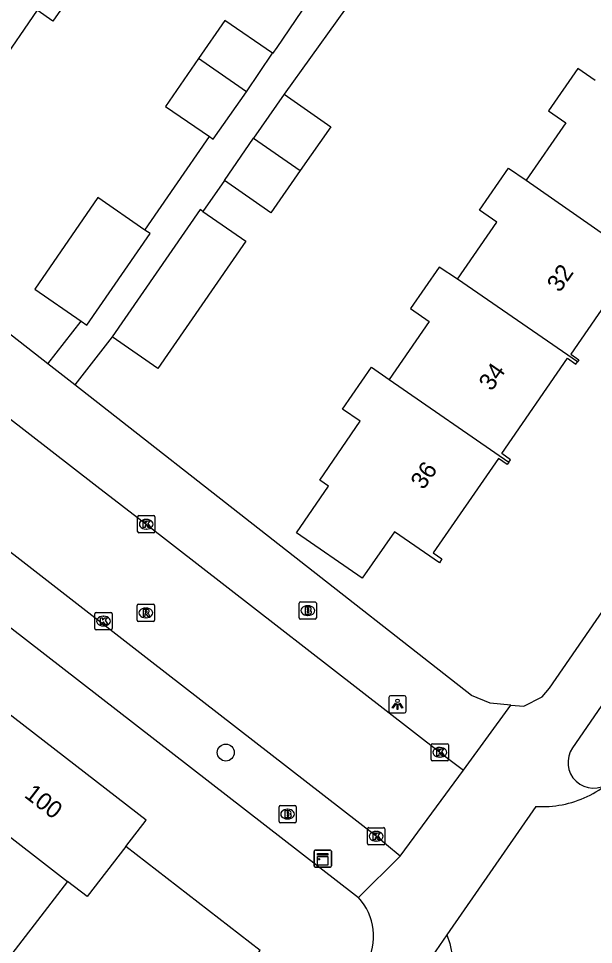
# Model space of a CAD drawing. Extents: x 160158 to 160921, y 381517 to 382041.
# Drawn here: x 160633.2 to 160666.6, y 381626.4 to 381680.1 of the extents above; entities that cross this region are included whole.
import ezdxf

# ---------------------------------------------------------------- set-up
doc = ezdxf.new("R2010")
doc.units = 0
for name, color, linetype in [('IMGEO_Boom', 7, 'Continuous'), ('IMGEO_Brandkraan', 7, 'Continuous'), ('IMGEO_Fietspad_open', 7, 'Continuous'), ('IMGEO_Kast', 7, 'Continuous'), ('IMGEO_Kolk', 7, 'Continuous'), ('IMGEO_Lichtpunt', 7, 'Continuous'), ('IMGEO_Pand', 7, 'Continuous'), ('IMGEO_Pand_nummerreeks', 7, 'Continuous'), ('IMGEO_Rijbaan_lokaal_open', 7, 'Continuous'), ('IMGEO_Rioolput', 7, 'Continuous'), ('IMGEO_Voetpad_open', 7, 'Continuous')]:
    doc.layers.add(name, color=color, linetype=linetype)

msp = doc.modelspace()

# ---------------------------------------------------------------- linework, layer by layer
at = {"layer": 'IMGEO_Boom'}
msp.add_circle((160645.239, 381637.558), 0.489, dxfattribs=at)
at = {"layer": 'IMGEO_Brandkraan'}
for p, q in [((160649.497, 381645.369), (160649.497, 381646.221)), ((160649.572, 381646.295), (160650.424, 381646.295)), ((160649.985, 381646.075), (160650.01, 381646.075)), ((160650.498, 381646.221), (160650.498, 381645.369)), ((160650.008, 381645.515), (160649.983, 381645.515)), ((160650.424, 381645.295), (160649.572, 381645.295)), ((160648.329, 381633.561), (160648.329, 381634.413)), ((160648.404, 381634.487), (160649.256, 381634.487)), ((160648.817, 381634.267), (160648.842, 381634.267)), ((160649.33, 381634.413), (160649.33, 381633.561)), ((160648.84, 381633.707), (160648.815, 381633.707)), ((160649.256, 381633.487), (160648.404, 381633.487))]:
    msp.add_line(p, q, dxfattribs=at)
for points in [[(160649.497, 381645.369), (160649.497, 381646.221)], [(160649.572, 381646.295), (160650.424, 381646.295)], [(160650.498, 381646.221), (160650.498, 381645.369)], [(160649.845, 381645.995), (160649.845, 381645.595), (160650.058, 381645.595)], [(160650.076, 381645.995), (160649.845, 381645.995)], [(160650.024, 381645.914), (160649.97, 381645.914), (160649.97, 381645.838)], [(160649.97, 381645.838), (160650.023, 381645.838)], [(160650.032, 381645.762), (160649.97, 381645.762), (160649.97, 381645.681)], [(160649.97, 381645.681), (160650.032, 381645.681)], [(160650.424, 381645.295), (160649.572, 381645.295)], [(160648.329, 381633.561), (160648.329, 381634.413)], [(160648.404, 381634.487), (160649.256, 381634.487)], [(160649.33, 381634.413), (160649.33, 381633.561)], [(160648.677, 381634.187), (160648.677, 381633.787), (160648.89, 381633.787)], [(160648.908, 381634.187), (160648.677, 381634.187)], [(160648.856, 381634.106), (160648.802, 381634.106), (160648.802, 381634.03)], [(160648.802, 381634.03), (160648.855, 381634.03)], [(160648.864, 381633.954), (160648.802, 381633.954), (160648.802, 381633.873)], [(160648.802, 381633.873), (160648.864, 381633.873)], [(160649.256, 381633.487), (160648.404, 381633.487)]]:
    msp.add_lwpolyline(points, dxfattribs=at)
for centre, radius, start, end in [((160649.574, 381646.219), 0.0765, 91.552, 178.448), ((160649.574, 381646.219), 0.0765, 91.552, 178.448), ((160650.422, 381646.219), 0.0765, 1.552, 88.448), ((160650.422, 381646.219), 0.0765, 1.552, 88.448), ((160650.025, 381645.876), 0.0379, 267.8285, 90.9355), ((160650.033, 381645.721), 0.0404, 269.8759, 90.5077), ((160650.064, 381645.846), 0.251, 268.6676, 293.5347), ((160650.08, 381645.85), 0.145, 59.4692, 91.5367), ((160650.105, 381645.897), 0.0922, 285.5137, 58.1501), ((160650.11, 381645.705), 0.105, 301.3115, 78.989), ((160649.574, 381645.371), 0.0765, 181.552, 268.448), ((160649.574, 381645.371), 0.0765, 181.552, 268.448), ((160650.422, 381645.371), 0.0765, 271.552, 358.448), ((160650.422, 381645.371), 0.0765, 271.552, 358.448), ((160648.406, 381634.411), 0.0765, 91.552, 178.448), ((160648.406, 381634.411), 0.0765, 91.552, 178.448), ((160649.254, 381634.411), 0.0765, 1.552, 88.448), ((160649.254, 381634.411), 0.0765, 1.552, 88.448), ((160648.857, 381634.068), 0.0379, 267.8285, 90.9355), ((160648.865, 381633.913), 0.0404, 269.8759, 90.5077), ((160648.896, 381634.038), 0.251, 268.6676, 293.5347), ((160648.912, 381634.042), 0.145, 59.4692, 91.5367), ((160648.937, 381634.089), 0.0922, 285.5137, 58.1501), ((160648.942, 381633.897), 0.105, 301.3115, 78.989), ((160648.406, 381633.563), 0.0765, 181.552, 268.448), ((160648.406, 381633.563), 0.0765, 181.552, 268.448), ((160649.254, 381633.563), 0.0765, 271.552, 358.448), ((160649.254, 381633.563), 0.0765, 271.552, 358.448)]:
    msp.add_arc(centre, radius, start, end, dxfattribs=at)
for centre, major_axis, ratio, start_param, end_param in [((160649.984, 381645.795), (-0.387, 0.002), 0.722429, 4.712389, 7.853982), ((160650.009, 381645.795), (-0.39, 0.002), 0.717154, 1.570796, 4.712389), ((160648.816, 381633.987), (-0.387, 0.002), 0.722429, 4.712389, 7.853982), ((160648.841, 381633.987), (-0.39, 0.002), 0.717154, 1.570796, 4.712389)]:
    msp.add_ellipse(centre, major_axis=major_axis, ratio=ratio, start_param=start_param, end_param=end_param, dxfattribs=at)
at = {"layer": 'IMGEO_Fietspad_open'}
msp.add_lwpolyline([(160658.078, 381626.982), (160657.224, 381625.75), (160654.545, 381621.952), (160652.131, 381618.546), (160625.5, 381580.252)], dxfattribs=at)
at = {"layer": 'IMGEO_Kast'}
for p, q in [((160650.367, 381630.98), (160650.367, 381631.821)), ((160650.367, 381631.821), (160650.367, 381630.98)), ((160650.442, 381631.905), (160651.283, 381631.905)), ((160651.283, 381631.905), (160650.442, 381631.905)), ((160651.367, 381631.83), (160651.367, 381630.989)), ((160651.367, 381630.989), (160651.367, 381631.83)), ((160651.292, 381630.905), (160650.451, 381630.905)), ((160650.451, 381630.905), (160651.292, 381630.905))]:
    msp.add_line(p, q, dxfattribs=at)
for points in [[(160650.562, 381631.695), (160651.162, 381631.695), (160651.162, 381631.61), (160650.562, 381631.61), (160650.562, 381631.695)], [(160650.562, 381631.52), (160651.162, 381631.52), (160651.162, 381631.031), (160650.562, 381631.031), (160650.562, 381631.52)]]:
    msp.add_lwpolyline(points, dxfattribs=at)
msp.add_circle((160650.646, 381631.369), 0.0377, dxfattribs=at)
for centre, start, end in [((160650.445, 381631.827), 92.4484, 184.2845), ((160650.445, 381631.827), 92.4484, 184.2845), ((160651.289, 381631.827), 2.4484, 94.2845), ((160651.289, 381631.827), 2.4484, 94.2845), ((160651.289, 381630.983), 272.4484, 4.2845), ((160651.289, 381630.983), 272.4484, 4.2845), ((160650.445, 381630.983), 182.4484, 274.2845), ((160650.445, 381630.983), 182.4484, 274.2845)]:
    msp.add_arc(centre, 0.0779, start, end, dxfattribs=at)
at = {"layer": 'IMGEO_Kolk'}
for p, q in [((160640.126, 381650.38), (160640.126, 381651.232)), ((160640.201, 381651.306), (160641.053, 381651.306)), ((160640.614, 381651.086), (160640.639, 381651.086)), ((160641.127, 381651.232), (160641.127, 381650.38)), ((160640.637, 381650.526), (160640.612, 381650.526)), ((160641.053, 381650.306), (160640.201, 381650.306)), ((160637.643, 381644.758), (160637.643, 381645.61)), ((160637.718, 381645.684), (160638.57, 381645.684)), ((160638.644, 381645.61), (160638.644, 381644.758)), ((160638.131, 381645.464), (160638.156, 381645.464)), ((160638.57, 381644.684), (160637.718, 381644.684)), ((160638.154, 381644.904), (160638.129, 381644.904)), ((160657.165, 381637.147), (160657.165, 381637.999)), ((160657.24, 381638.073), (160658.092, 381638.073)), ((160658.166, 381637.999), (160658.166, 381637.147)), ((160657.653, 381637.853), (160657.678, 381637.853)), ((160658.092, 381637.073), (160657.24, 381637.073)), ((160657.676, 381637.293), (160657.651, 381637.293)), ((160653.543, 381633.202), (160654.395, 381633.202)), ((160653.468, 381632.276), (160653.468, 381633.128)), ((160653.956, 381632.982), (160653.981, 381632.982)), ((160654.469, 381633.128), (160654.469, 381632.276)), ((160654.395, 381632.202), (160653.543, 381632.202)), ((160653.979, 381632.422), (160653.954, 381632.422))]:
    msp.add_line(p, q, dxfattribs=at)
for points in [[(160640.126, 381650.38), (160640.126, 381651.232)], [(160640.201, 381651.306), (160641.053, 381651.306)], [(160640.447, 381651.006), (160640.57, 381651.006), (160640.57, 381650.855), (160640.7, 381651.006), (160640.864, 381651.006), (160640.718, 381650.855), (160640.871, 381650.606), (160640.719, 381650.606), (160640.634, 381650.77), (160640.57, 381650.703), (160640.57, 381650.606), (160640.447, 381650.606), (160640.447, 381651.006)], [(160641.127, 381651.232), (160641.127, 381650.38)], [(160641.053, 381650.306), (160640.201, 381650.306)], [(160637.643, 381644.758), (160637.643, 381645.61)], [(160637.718, 381645.684), (160638.57, 381645.684)], [(160638.644, 381645.61), (160638.644, 381644.758)], [(160637.964, 381645.384), (160638.087, 381645.384), (160638.087, 381645.233), (160638.217, 381645.384), (160638.381, 381645.384), (160638.235, 381645.233), (160638.388, 381644.984), (160638.236, 381644.984), (160638.151, 381645.148), (160638.087, 381645.081), (160638.087, 381644.984), (160637.964, 381644.984), (160637.964, 381645.384)], [(160638.57, 381644.684), (160637.718, 381644.684)], [(160657.165, 381637.147), (160657.165, 381637.999)], [(160657.24, 381638.073), (160658.092, 381638.073)], [(160658.166, 381637.999), (160658.166, 381637.147)], [(160657.486, 381637.773), (160657.609, 381637.773), (160657.609, 381637.622), (160657.739, 381637.773), (160657.903, 381637.773), (160657.757, 381637.622), (160657.91, 381637.373), (160657.758, 381637.373), (160657.673, 381637.537), (160657.609, 381637.47), (160657.609, 381637.373), (160657.486, 381637.373), (160657.486, 381637.773)], [(160658.092, 381637.073), (160657.24, 381637.073)], [(160653.543, 381633.202), (160654.395, 381633.202)], [(160653.468, 381632.276), (160653.468, 381633.128)], [(160653.789, 381632.902), (160653.912, 381632.902), (160653.912, 381632.751), (160654.042, 381632.902), (160654.206, 381632.902), (160654.06, 381632.751), (160654.213, 381632.502), (160654.061, 381632.502), (160653.976, 381632.666), (160653.912, 381632.599), (160653.912, 381632.502), (160653.789, 381632.502), (160653.789, 381632.902)], [(160654.469, 381633.128), (160654.469, 381632.276)], [(160654.395, 381632.202), (160653.543, 381632.202)]]:
    msp.add_lwpolyline(points, dxfattribs=at)
for centre, start, end in [((160640.203, 381651.23), 91.552, 178.448), ((160640.203, 381651.23), 91.552, 178.448), ((160641.051, 381651.23), 1.552, 88.448), ((160641.051, 381651.23), 1.552, 88.448), ((160640.203, 381650.382), 181.552, 268.448), ((160640.203, 381650.382), 181.552, 268.448), ((160641.051, 381650.382), 271.552, 358.448), ((160641.051, 381650.382), 271.552, 358.448), ((160637.72, 381645.608), 91.552, 178.448), ((160637.72, 381645.608), 91.552, 178.448), ((160638.568, 381645.608), 1.552, 88.448), ((160638.568, 381645.608), 1.552, 88.448), ((160637.72, 381644.76), 181.552, 268.448), ((160637.72, 381644.76), 181.552, 268.448), ((160638.568, 381644.76), 271.552, 358.448), ((160638.568, 381644.76), 271.552, 358.448), ((160657.242, 381637.997), 91.552, 178.448), ((160657.242, 381637.997), 91.552, 178.448), ((160658.09, 381637.997), 1.552, 88.448), ((160658.09, 381637.997), 1.552, 88.448), ((160657.242, 381637.149), 181.552, 268.448), ((160657.242, 381637.149), 181.552, 268.448), ((160658.09, 381637.149), 271.552, 358.448), ((160658.09, 381637.149), 271.552, 358.448), ((160653.545, 381633.126), 91.552, 178.448), ((160653.545, 381633.126), 91.552, 178.448), ((160654.393, 381633.126), 1.552, 88.448), ((160654.393, 381633.126), 1.552, 88.448), ((160653.545, 381632.278), 181.552, 268.448), ((160653.545, 381632.278), 181.552, 268.448), ((160654.393, 381632.278), 271.552, 358.448), ((160654.393, 381632.278), 271.552, 358.448)]:
    msp.add_arc(centre, 0.0765, start, end, dxfattribs=at)
for centre, major_axis, ratio, start_param, end_param in [((160640.613, 381650.806), (-0.387, 0.002), 0.722429, 4.712389, 7.853982), ((160640.638, 381650.806), (-0.39, 0.002), 0.717154, 1.570796, 4.712389), ((160638.13, 381645.184), (-0.387, 0.002), 0.722429, 4.712389, 7.853982), ((160638.155, 381645.184), (-0.39, 0.002), 0.717154, 1.570796, 4.712389), ((160657.652, 381637.573), (-0.387, 0.002), 0.722429, 4.712389, 7.853982), ((160657.677, 381637.573), (-0.39, 0.002), 0.717154, 1.570796, 4.712389), ((160653.955, 381632.702), (-0.387, 0.002), 0.722429, 4.712389, 7.853982), ((160653.98, 381632.702), (-0.39, 0.002), 0.717154, 1.570796, 4.712389)]:
    msp.add_ellipse(centre, major_axis=major_axis, ratio=ratio, start_param=start_param, end_param=end_param, dxfattribs=at)
at = {"layer": 'IMGEO_Lichtpunt'}
for p, q in [((160654.708, 381640.76), (160654.708, 381639.953)), ((160654.708, 381640.76), (160654.708, 381639.953)), ((160655.61, 381640.855), (160654.802, 381640.855)), ((160655.61, 381640.855), (160654.802, 381640.855)), ((160655.704, 381639.953), (160655.704, 381640.76)), ((160655.704, 381639.953), (160655.704, 381640.76)), ((160654.802, 381639.859), (160655.61, 381639.859)), ((160654.802, 381639.859), (160655.61, 381639.859))]:
    msp.add_line(p, q, dxfattribs=at)
for points in [[(160655.082, 381640.424), (160655.121, 381640.396), (160654.933, 381640.134), (160654.895, 381640.161), (160655.082, 381640.424)], [(160655.184, 381640.376), (160655.231, 381640.376), (160655.231, 381640.054), (160655.184, 381640.054), (160655.184, 381640.376)], [(160655.294, 381640.396), (160655.332, 381640.423), (160655.519, 381640.161), (160655.48, 381640.133), (160655.294, 381640.396)]]:
    msp.add_lwpolyline(points, dxfattribs=at)
msp.add_circle((160655.207, 381640.558), 0.0994, dxfattribs=at)
for centre, start, end in [((160654.802, 381640.76), 90, 180), ((160654.802, 381640.76), 90, 180), ((160655.61, 381640.76), 0, 90), ((160655.61, 381640.76), 0, 90), ((160654.802, 381639.953), 180, 270), ((160654.802, 381639.953), 180, 270), ((160655.61, 381639.953), 270, 0), ((160655.61, 381639.953), 270, 360)]:
    msp.add_arc(centre, 0.0946, start, end, dxfattribs=at)
at = {"layer": 'IMGEO_Pand'}
for points in [[(160636.901, 381682.438), (160635.212, 381679.996), (160634.299, 381680.627), (160632.047, 381677.37)], [(160647.948, 381678.124), (160645.192, 381680.027), (160643.665, 381677.815)], [(160643.665, 381677.815), (160641.751, 381675.042), (160644.291, 381673.288)], [(160646.443, 381675.892), (160643.858, 381677.681), (160643.665, 381677.815)], [(160646.443, 381675.892), (160647.948, 381678.124)], [(160666.67, 381676.54), (160665.663, 381677.235), (160663.965, 381674.776), (160664.973, 381674.081), (160662.677, 381670.756)], [(160644.291, 381673.288), (160644.506, 381673.139), (160646.443, 381675.892)], [(160648.629, 381675.743), (160646.858, 381673.193)], [(160648.629, 381675.743), (160651.332, 381673.865), (160649.566, 381671.323)], [(160645.161, 381670.751), (160646.858, 381673.193)], [(160646.858, 381673.193), (160649.566, 381671.323)], [(160649.566, 381671.323), (160647.864, 381668.873), (160645.161, 381670.751)], [(160658.696, 381665.021), (160660.974, 381668.32), (160659.963, 381669.017), (160661.653, 381671.463), (160662.677, 381670.756)], [(160662.677, 381670.756), (160669.585, 381665.947)], [(160640.548, 381667.869), (160637.822, 381669.754), (160634.151, 381664.445), (160636.855, 381662.575)], [(160643.913, 381668.946), (160643.76, 381669.052), (160638.654, 381661.667)], [(160643.913, 381668.946), (160646.41, 381667.219), (160641.304, 381659.835), (160638.654, 381661.667)], [(160636.855, 381662.575), (160637.178, 381662.352), (160640.849, 381667.661), (160640.548, 381667.869)], [(160669.585, 381665.947), (160669.496, 381665.819), (160669.033, 381666.139), (160665.261, 381660.677), (160665.734, 381660.35), (160665.647, 381660.223)], [(160658.696, 381665.021), (160657.624, 381665.725), (160655.956, 381663.31), (160657.043, 381662.559), (160654.728, 381659.207)], [(160665.647, 381660.223), (160658.696, 381665.021)], [(160661.671, 381654.406), (160661.77, 381654.549), (160661.259, 381654.902), (160665.076, 381660.429), (160665.559, 381660.096), (160665.647, 381660.223)], [(160661.671, 381654.406), (160661.571, 381654.261), (160661.061, 381654.613), (160657.28, 381649.14), (160657.786, 381648.791), (160657.635, 381648.572), (160655.032, 381650.37), (160653.165, 381647.668), (160649.339, 381650.311), (160651.206, 381653.013), (160650.689, 381653.37), (160653.04, 381656.774), (160652.018, 381657.479), (160653.701, 381659.916), (160654.728, 381659.207)], [(160654.728, 381659.207), (160661.671, 381654.406)], [(160639.436, 381632.103), (160640.628, 381633.646), (160632.401, 381640), (160630.816, 381637.948)], [(160627.522, 381633.684), (160629.979, 381631.786), (160631.426, 381633.659), (160636.053, 381630.085)], [(160636.053, 381630.085), (160631.637, 381624.368), (160636.619, 381620.52), (160640.576, 381617.464), (160647.232, 381626.081), (160639.436, 381632.103)], [(160639.436, 381632.103), (160637.196, 381629.202), (160636.053, 381630.085)]]:
    msp.add_lwpolyline(points, dxfattribs=at)
at = {"layer": 'IMGEO_Rijbaan_lokaal_open'}
for points in [[(160614.775, 381670.9), (160615.488, 381670.334), (160625.991, 381662.142), (160629.795, 381659.181), (160637.757, 381653.019), (160640.627, 381650.806), (160657.666, 381637.573), (160658.192, 381637.172), (160659.031, 381636.532)], [(160655.367, 381631.558), (160654.563, 381632.216), (160653.969, 381632.702), (160640.783, 381642.937), (160634.337, 381647.947), (160622.338, 381657.247), (160611.643, 381665.488), (160611.044, 381665.943)], [(160655.367, 381631.558), (160659.031, 381636.532)], [(160663.242, 381634.43), (160658.078, 381626.982)], [(160658.078, 381626.982), (160658.246, 381626.478), (160658.598, 381624.784), (160658.778, 381623.539), (160658.889, 381622.807)]]:
    msp.add_lwpolyline(points, dxfattribs=at)
for centre, radius, start, end in [((160663.579, 381640.601), 6.182, 295.212, 309.5018), ((160663.585, 381640.587), 6.166, 266.8103, 295.2153)]:
    msp.add_arc(centre, radius, start, end, dxfattribs=at)
at = {"layer": 'IMGEO_Rioolput'}
for p, q in [((160640.101, 381645.236), (160640.101, 381646.088)), ((160640.176, 381646.162), (160641.028, 381646.162)), ((160641.102, 381646.088), (160641.102, 381645.236)), ((160640.589, 381645.942), (160640.614, 381645.942)), ((160641.028, 381645.162), (160640.176, 381645.162)), ((160640.612, 381645.382), (160640.587, 381645.382))]:
    msp.add_line(p, q, dxfattribs=at)
for points in [[(160640.101, 381645.236), (160640.101, 381646.088)], [(160640.176, 381646.162), (160641.028, 381646.162)], [(160641.102, 381646.088), (160641.102, 381645.236)], [(160640.69, 381645.86), (160640.438, 381645.862), (160640.438, 381645.462)], [(160640.438, 381645.462), (160640.562, 381645.462), (160640.562, 381645.624), (160640.573, 381645.624)], [(160640.616, 381645.781), (160640.562, 381645.781), (160640.562, 381645.7)], [(160640.562, 381645.7), (160640.614, 381645.7)], [(160640.62, 381645.595), (160640.691, 381645.462), (160640.831, 381645.462), (160640.766, 381645.588)], [(160641.028, 381645.162), (160640.176, 381645.162)]]:
    msp.add_lwpolyline(points, dxfattribs=at)
for centre, radius, start, end in [((160640.178, 381646.086), 0.0765, 91.552, 178.448), ((160640.178, 381646.086), 0.0765, 91.552, 178.448), ((160641.026, 381646.086), 0.0765, 1.552, 88.448), ((160641.026, 381646.086), 0.0765, 1.552, 88.448), ((160640.572, 381645.571), 0.0533, 26.0293, 88.6989), ((160640.598, 381645.889), 0.19, 274.7715, 282.9687), ((160640.622, 381645.685), 0.0964, 77.0061, 93.1865), ((160640.636, 381645.742), 0.0378, 276.6634, 79.6772), ((160640.689, 381645.75), 0.109, 350.3612, 89.416), ((160640.687, 381645.75), 0.112, 277.5842, 350.9817), ((160640.671, 381645.535), 0.108, 29.5134, 73.7905), ((160640.178, 381645.238), 0.0765, 181.552, 268.448), ((160640.178, 381645.238), 0.0765, 181.552, 268.448), ((160641.026, 381645.238), 0.0765, 271.552, 358.448), ((160641.026, 381645.238), 0.0765, 271.552, 358.448)]:
    msp.add_arc(centre, radius, start, end, dxfattribs=at)
for centre, major_axis, ratio, start_param, end_param in [((160640.588, 381645.662), (-0.387, 0.002), 0.722429, 4.712389, 7.853982), ((160640.613, 381645.662), (-0.39, 0.002), 0.717154, 1.570796, 4.712389)]:
    msp.add_ellipse(centre, major_axis=major_axis, ratio=ratio, start_param=start_param, end_param=end_param, dxfattribs=at)
at = {"layer": 'IMGEO_Voetpad_open'}
for points in [[(160661.788, 381640.317), (160662.531, 381640.256), (160663.603, 381640.788), (160664.019, 381641.292), (160689.395, 381678.051), (160693.253, 381683.64), (160710.372, 381708.438)], [(160647.948, 381678.124), (160647.972, 381678.107), (160648.216, 381678.461), (160652.562, 381684.85)], [(160653.219, 381682.16), (160648.629, 381675.743)], [(160634.918, 381660.1), (160616.813, 381674.266), (160616.155, 381675.113), (160615.808, 381676.128), (160615.694, 381677.246)], [(160640.548, 381667.869), (160642.272, 381670.362), (160644.291, 381673.288)], [(160598.492, 381671.366), (160601.85, 381668.749), (160652.772, 381629.282), (160652.939, 381629.15)], [(160645.161, 381670.751), (160643.913, 381668.946)], [(160634.918, 381660.1), (160636.855, 381662.575)], [(160638.654, 381661.667), (160636.475, 381658.882)], [(160636.475, 381658.882), (160634.918, 381660.1)], [(160661.788, 381640.317), (160660.576, 381640.417), (160659.494, 381640.87), (160636.475, 381658.882)], [(160673.497, 381644.083), (160670.854, 381645.81), (160665.368, 381637.83)], [(160659.031, 381636.532), (160661.788, 381640.317)], [(160652.939, 381629.15), (160655.367, 381631.558)]]:
    msp.add_lwpolyline(points, dxfattribs=at)
for centre, radius, start, end in [((160666.58, 381636.981), 1.48, 145.0056, 308.9767), ((160650.462, 381626.89), 3.353, 331.3676, 42.3752)]:
    msp.add_arc(centre, radius, start, end, dxfattribs=at)

# ---------------------------------------------------------------- texts
at = {"layer": 'IMGEO_Pand_nummerreeks'}
for s, rotation, p in [('32', 55.3563, (160664.623, 381664.201)), ('34', 55.3563, (160660.669, 381658.48)), ('36', 55.3563, (160656.714, 381652.756)), ('100', 322.3223, (160633.494, 381635.012))]:
    msp.add_text(s, height=1, rotation=rotation, dxfattribs=at).set_placement(p)

doc.saveas('drawing.dxf')
